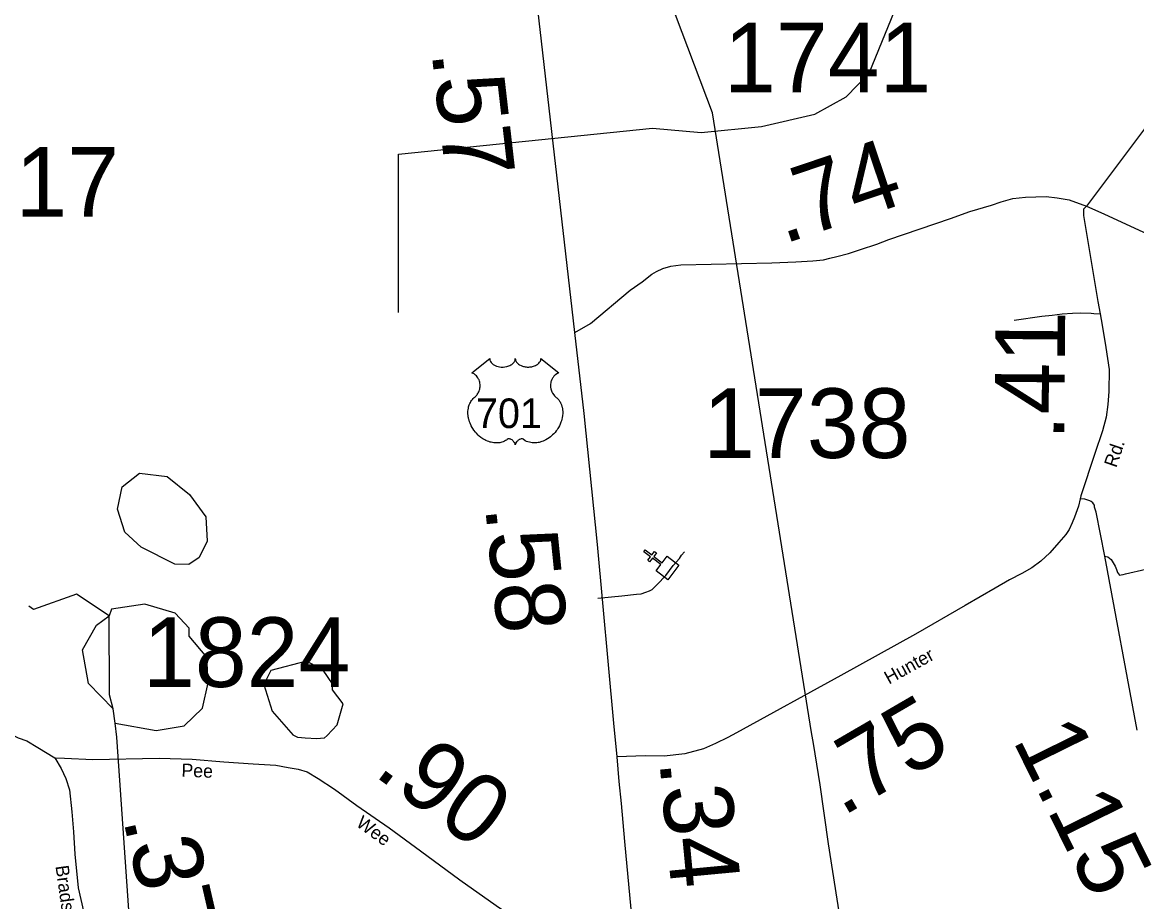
# Model space of a CAD drawing. Extents: x 2093524 to 2270757, y 289120 to 570408.
# Drawn here: x 2199098 to 2207093, y 499972 to 506284 of the extents above; entities that cross this region are included whole.
import ezdxf

# ---------------------------------------------------------------- set-up
doc = ezdxf.new("R2010")
doc.units = 0
for name, color, linetype in [('Exist Cultural Church CELL', 7, 'Continuous'), ('Exist Hydrographic Creek Single Shore', 7, 'Continuous'), ('Exist Hydrographic Misc Water Feature', 7, 'Continuous'), ('Exist Hydrographic Pond Under 1500 Sq Ft', 7, 'Continuous'), ('Exist Road Non-System Type 51', 7, 'Continuous'), ('Exist Road Primary US Attributed', 7, 'Continuous'), ('Exist Road Primary US Mileage Hundredths English Label', 7, 'Continuous'), ('Exist Road Primary US Shield CELL', 7, 'Continuous'), ('Exist Road Primary US Shield Number Label', 7, 'Continuous'), ('Exist Road Secondary Mileage Hundredths English Label', 7, 'Continuous'), ('Exist Road Secondary Type 51 Attributed', 7, 'Continuous'), ('Exist Road Secondary Type 51 Label', 7, 'Continuous'), ('Exist Road Secondary Type 51 Number Label', 7, 'Continuous'), ('Exist Utilities Telephone Line', 7, 'Continuous')]:
    doc.layers.add(name, color=color, linetype=linetype)

msp = doc.modelspace()

# ---------------------------------------------------------------- linework, layer by layer
at = {"layer": 'Exist Cultural Church CELL'}
msp.add_lwpolyline([(2203644.7, 502347.1), (2203679, 502392.5), (2203618.2, 502438.5), (2203598.9, 502412.9), (2203586.2, 502422.6), (2203605.5, 502448.1), (2203557.5, 502484.3), (2203567.2, 502497.1), (2203615.1, 502460.9), (2203634.4, 502486.4), (2203647.2, 502476.8), (2203627.9, 502451.2), (2203688.6, 502405.3), (2203723.5, 502451.3), (2203808.4, 502387.1), (2203729.7, 502282.9)], close=True, dxfattribs=at)
at = {"layer": 'Exist Hydrographic Creek Single Shore'}
msp.add_lwpolyline([(2199136, 496308.2), (2199218, 496519.8), (2199411, 497611.5), (2199434, 497893.1), (2199407.9, 497995.3), (2199422.9, 498211.5), (2199505.9, 498344.3), (2199812.9, 498521.9), (2199878.9, 498612.3), (2199920.3, 498723.2), (2199902.1, 498992), (2199922.9, 499049.3), (2199777, 501152.3)], dxfattribs=at)
at = {"layer": 'Exist Hydrographic Misc Water Feature'}
for p, q in [((2199749.9, 501357.1), (2199573, 501537.8)), ((2199763.9, 501254.1), (2199749.9, 501357.1)), ((2199777, 501152.3), (2199763.9, 501254.1))]:
    msp.add_line(p, q, dxfattribs=at)
for points in [[(2201796, 504202.4), (2201796, 505337.3), (2203619.1, 505523.7), (2203969.1, 505493.7), (2204402, 505537.5), (2204785, 505624.9), (2205009.1, 505748.4), (2205174, 505918.9), (2205403, 506485), (2205642.9, 506729.4), (2205975.9, 506857.3), (2206075, 506973.4), (2206181, 507256.6), (2206305.1, 507382), (2206637, 507519.6), (2207103.1, 507621.8), (2207386.1, 507622.7), (2207818.1, 507801), (2208193.2, 507803.3)], [(2199720, 502023.5), (2199486, 502179.1), (2199177.9, 502070.4), (2199145, 502094.1)], [(2200432, 501543.5), (2200421.9, 501727.3), (2200296, 501877.4), (2200295, 501936.5), (2200194.9, 502043.5), (2199978, 502106.9), (2199737, 502072.4), (2199720, 502023.5)], [(2199573, 501537.8), (2199529.9, 501781.3), (2199629, 501956.4), (2199720, 502023.5)], [(2199749.9, 501357.1), (2199723.9, 501456), (2199720, 502023.5)], [(2199763.9, 501254.1), (2200059, 501200), (2200258.9, 501235.3), (2200390.9, 501360.5), (2200432, 501543.5)]]:
    msp.add_lwpolyline(points, dxfattribs=at)
at = {"layer": 'Exist Hydrographic Pond Under 1500 Sq Ft'}
for points in [[(2200192, 502394.5), (2199949.9, 502517.4), (2199833, 502624.8), (2199780.9, 502789.9), (2199813.9, 502949.9), (2199938, 503049.1), (2200137.9, 503025.4), (2200297, 502894.3), (2200414.9, 502734.4), (2200424, 502560.4), (2200366.9, 502443.5), (2200291.9, 502392.5), (2200192, 502394.5)], [(2201137.9, 501699.8), (2200881, 501632.8), (2200831, 501532.1), (2200891.1, 501340.7), (2201042, 501167.1)], [(2201286, 501165.5), (2201358, 501242.7), (2201399, 501392.8), (2201322.9, 501492.8), (2201322.9, 501535.4), (2201256.1, 501635.1), (2201137.9, 501699.8)], [(2201286, 501165.5), (2201263, 501146), (2201209.9, 501141.2), (2201127.1, 501145.8), (2201074, 501150.7), (2201042, 501167.1)]]:
    msp.add_lwpolyline(points, dxfattribs=at)
at = {"layer": 'Exist Road Non-System Type 51'}
for points in [[(2206213.5, 504146.8), (2206413.1, 504173.9), (2206487.1, 504182.6), (2206559.1, 504191), (2206633.1, 504197.7), (2206690.8, 504197.9), (2206766.9, 504196.7), (2206786.8, 504194.6), (2206831, 504191.1)], [(2203226.6, 502150.9), (2203398.5, 502168.1), (2203504.4, 502180.7), (2203538.2, 502183), (2203572.2, 502193.1), (2203598, 502203.4), (2203615.9, 502213.6), (2203651.8, 502249.9), (2203715.4, 502314.2), (2203768.6, 502384.7), (2203812.3, 502435), (2203828.2, 502458.9), (2203848, 502483.1)], [(2206865, 502452), (2206886.9, 502448), (2206911.1, 502428.1), (2206925.4, 502404.2), (2206939.3, 502380.4), (2206947.7, 502356.6), (2206955.8, 502334.8), (2206961.9, 502326.8), (2206969.9, 502316.8), (2206981.7, 502318.8), (2206995.9, 502320.8), (2207013.7, 502325.1), (2207159.3, 502360.2)]]:
    msp.add_lwpolyline(points, dxfattribs=at)
at = {"layer": 'Exist Road Primary US Attributed'}
msp.add_line((2203062.6, 504058), (2202721.5, 507027.7), dxfattribs=at)
for points in [[(2203364.8, 501011.6), (2203342, 501254.1), (2203224.9, 502537), (2203129, 503476.8), (2203062.6, 504058)], [(2203530.7, 499236.4), (2203480, 499766.6), (2203419.6, 500405.2), (2203396.8, 500677.3), (2203379.8, 500834.7), (2203364.8, 501011.6)]]:
    msp.add_lwpolyline(points, dxfattribs=at)
at = {"layer": 'Exist Road Primary US Shield CELL'}
msp.add_lwpolyline([(2202451, 503871.1), (2202451.4, 503865.8), (2202452.7, 503859.5), (2202453.7, 503856.2), (2202456.6, 503850), (2202461.5, 503842.6), (2202468.3, 503835.4), (2202476, 503829.1), (2202481.1, 503825.8), (2202489.9, 503821.1), (2202499.8, 503816.9), (2202510.9, 503813.7), (2202522.2, 503811.4), (2202534.6, 503810), (2202546.8, 503809.8), (2202560.1, 503810.8), (2202574.6, 503813.6), (2202581.4, 503815.4), (2202588.9, 503818), (2202595.9, 503820.8), (2202603.6, 503824.9), (2202609.7, 503828.9), (2202614.6, 503832.4), (2202621.4, 503838.9), (2202626.8, 503845.7), (2202629.1, 503849.5), (2202631.1, 503853.1), (2202633.8, 503860.9), (2202634.5, 503864.3), (2202635.1, 503871.4), (2202635.5, 503865.4), (2202636.1, 503861.7), (2202637.1, 503858.1), (2202638.6, 503854.2), (2202641.4, 503848.7), (2202644.4, 503844.2), (2202650.1, 503837.4), (2202653.7, 503834.1), (2202657, 503831.4), (2202665.7, 503825.4), (2202675.9, 503820.2), (2202680.9, 503818), (2202686.1, 503816.2), (2202692.6, 503814.2), (2202699.4, 503812.6), (2202706.1, 503811.5), (2202712.9, 503810.5), (2202719.9, 503810), (2202725.6, 503809.8), (2202732.6, 503809.9), (2202739, 503810.3), (2202745.6, 503811), (2202752.9, 503812.3), (2202758.8, 503813.5), (2202766.5, 503815.6), (2202773.5, 503818.1), (2202779.7, 503820.8), (2202787.6, 503824.9), (2202794.1, 503829), (2202798.8, 503832.8), (2202804.4, 503837.9), (2202809.7, 503844.1), (2202812.9, 503848.6), (2202815.1, 503853.2), (2202817.1, 503858.1), (2202818.4, 503863.2), (2202819, 503867.7), (2202819.1, 503871.6), (2202947.7, 503769.1), (2202944.7, 503767.9), (2202937.7, 503764.5), (2202932.1, 503761.3), (2202923.3, 503755), (2202919.5, 503751.6), (2202915.7, 503748), (2202912.2, 503744.2), (2202909.1, 503740.7), (2202905.4, 503735.5), (2202902.1, 503730.3), (2202898.8, 503724.6), (2202896.4, 503719.7), (2202892.5, 503709.4), (2202890.6, 503702.8), (2202889.3, 503697.3), (2202887.8, 503685.8), (2202887.4, 503680.3), (2202887.4, 503674.9), (2202887.7, 503669.2), (2202888.3, 503663.8), (2202889.3, 503658.1), (2202890.2, 503653.1), (2202891.8, 503646.9), (2202894, 503639.8), (2202896.9, 503632.8), (2202902.7, 503621.7), (2202910.3, 503610.3), (2202915.7, 503603.9), (2202921, 503598.4), (2202928.9, 503591.7), (2202933.2, 503587.9), (2202938.2, 503583), (2202946.2, 503573.7), (2202949.5, 503569.2), (2202952.8, 503564.3), (2202955.8, 503559.2), (2202958.9, 503553.7), (2202961.3, 503549), (2202965.8, 503537.9), (2202969.1, 503527.2), (2202970.6, 503521.6), (2202973, 503509), (2202973.9, 503502.8), (2202974.9, 503490.4), (2202975, 503475.6), (2202973.8, 503461.4), (2202971.2, 503444.9), (2202969, 503435.1), (2202965.6, 503423.6), (2202962.3, 503413.6), (2202956.4, 503399), (2202951.2, 503388.3), (2202944.5, 503375.9), (2202939.8, 503368.3), (2202934.4, 503360.3), (2202927.7, 503351), (2202919.8, 503341.1), (2202910.3, 503330.7), (2202902.6, 503323), (2202892.6, 503314.1), (2202886.5, 503309.1), (2202877.9, 503302.5), (2202866, 503294.6), (2202854.3, 503287.9), (2202844.4, 503282.8), (2202835.6, 503279), (2202824.2, 503274.6), (2202805.2, 503269.4), (2202798.3, 503268), (2202790.1, 503266.7), (2202782.4, 503266), (2202775, 503265.5), (2202764.9, 503265.5), (2202755, 503266.3), (2202745.6, 503267.7), (2202735.8, 503269.7), (2202725.5, 503272.7), (2202716.2, 503276.4), (2202706.8, 503281), (2202690.9, 503291.1), (2202686.3, 503293.5), (2202683.7, 503294.2), (2202677.6, 503294.5), (2202671.8, 503293.3), (2202665.9, 503290.9), (2202662.3, 503289), (2202657.5, 503285.9), (2202653.9, 503283), (2202649.5, 503278.8), (2202646.5, 503275.3), (2202644.1, 503272.6), (2202639.7, 503265.5), (2202638.1, 503262.2), (2202636.4, 503257.8), (2202634.9, 503251.5), (2202632.9, 503259.5), (2202630.5, 503264.8), (2202627.8, 503269.4), (2202625, 503273.4), (2202620.5, 503278.6), (2202616.5, 503282.5), (2202611.6, 503286.4), (2202606.4, 503289.5), (2202602.3, 503291.7), (2202598.5, 503293.1), (2202593.9, 503294.2), (2202590.1, 503294.5), (2202587, 503294.5), (2202582.7, 503293.5), (2202576.9, 503289.3), (2202571.3, 503285.5), (2202565.3, 503281.8), (2202558.2, 503278), (2202553, 503275.6), (2202546.7, 503273.1), (2202539.4, 503270.7), (2202531.5, 503268.6), (2202523.4, 503267), (2202516.3, 503265.9), (2202508.6, 503265.2), (2202501.7, 503265), (2202494.5, 503265.1), (2202487.7, 503265.6), (2202479.9, 503266.3), (2202470.2, 503267.7), (2202462.1, 503269.6), (2202453.6, 503271.8), (2202444.9, 503274.6), (2202435.6, 503278.1), (2202423.9, 503283.2), (2202415.7, 503287.4), (2202402.9, 503294.8), (2202387.9, 503305.2), (2202376.5, 503314.4), (2202368.2, 503321.9), (2202356, 503334.4), (2202348.8, 503342.5), (2202337.5, 503357.1), (2202330.3, 503367.7), (2202325.6, 503375.4), (2202318.8, 503387.9), (2202315, 503395.7), (2202310.2, 503407.1), (2202306.3, 503417.5), (2202303.1, 503427.4), (2202301.4, 503433.7), (2202299, 503444.7), (2202297.5, 503452.5), (2202296.1, 503463.2), (2202295.3, 503474.6), (2202295.1, 503485), (2202295.4, 503493.6), (2202296.4, 503503.7), (2202298.1, 503514.5), (2202300.1, 503523.6), (2202302, 503530.3), (2202304.7, 503538.3), (2202308.3, 503547.2), (2202312.6, 503555.7), (2202316.7, 503562.8), (2202321.8, 503570.4), (2202326.8, 503576.8), (2202333.3, 503584), (2202340.2, 503590.5), (2202346.4, 503595.6), (2202353.9, 503602.9), (2202357.8, 503607.3), (2202362.4, 503613.5), (2202366.1, 503619.2), (2202369.1, 503624.3), (2202373, 503631.8), (2202375.4, 503637.4), (2202378.3, 503646.1), (2202379.8, 503652.1), (2202381.3, 503660), (2202382.3, 503667.3), (2202382.7, 503676.5), (2202382.5, 503684.1), (2202381.5, 503693), (2202379.8, 503701.5), (2202377.8, 503709), (2202374.6, 503717.5), (2202371.7, 503723.7), (2202366.8, 503732.2), (2202361.3, 503740), (2202355.6, 503746.4), (2202349.9, 503752.1), (2202344.5, 503756.3), (2202339.3, 503760), (2202332.7, 503764), (2202326.4, 503767.1), (2202322.5, 503768.7)], close=True, dxfattribs=at)
at = {"layer": 'Exist Road Secondary Type 51 Attributed'}
for points in [[(2207206.9, 505595), (2206734.2, 504964.7)], [(2203062.6, 504058), (2203175.5, 504122.5), (2203459.3, 504361.5), (2203545.9, 504422.6), (2203615.3, 504475.5), (2203647.4, 504496.4), (2203692.5, 504518), (2203749.7, 504532.8), (2203822.6, 504544.1), (2204475.7, 504558.8), (2204646.6, 504565.7), (2204768.9, 504571), (2204845.2, 504580.5), (2204891.1, 504591.2), (2204942.8, 504603.6), (2205024.6, 504624.3), (2205112.4, 504653), (2205228.3, 504691.7), (2205315.9, 504726.4), (2205756.8, 504875.3), (2205896.2, 504926.3), (2206051.9, 504971.4), (2206122, 504994.7), (2206205.2, 505018.9), (2206295.4, 505030.2), (2206443.5, 505034.4), (2206521.8, 505023.3), (2206607.7, 505009.4), (2206734.2, 504964.7)], [(2206734.2, 504964.7), (2206712.6, 504942.2), (2206712.6, 504898), (2206814.5, 504280.7), (2206831, 504191.1), (2206845.5, 504111.1), (2206872.4, 503949.2), (2206895.8, 503791.6), (2206894.6, 503633.6), (2206885.6, 503541.6), (2206874.2, 503449.6), (2206848.6, 503351.4), (2206793.9, 503189.2), (2206692, 502884.5), (2206688.3, 502864.6)], [(2206734.2, 504964.7), (2206857.5, 504910.1), (2207172.3, 504763.5)], [(2206688.3, 502864.6), (2206676.7, 502810.4), (2206647.3, 502732.3), (2206631.4, 502692.2), (2206607.8, 502644.2), (2206586, 502607.9), (2206534.4, 502549.5), (2206468.9, 502477), (2206405.4, 502416.7), (2206339.8, 502368.4), (2206268.2, 502327.9), (2206180.3, 502281.4), (2206078.8, 502222.5), (2205861.8, 502099.2), (2205507.3, 501892.8), (2204969.7, 501595.3), (2204220.8, 501183.9), (2204159.1, 501151.4), (2204071.3, 501106.9), (2203985.6, 501070.3), (2203850.1, 501033.6), (2203704.1, 501016.5), (2203566.7, 501019.9), (2203364.8, 501011.6)], [(2207097.4, 501203.6), (2206865, 502452), (2206802.8, 502767.5), (2206790.4, 502805.2), (2206790.4, 502819.3), (2206784.3, 502829.2), (2206778.2, 502835.2), (2206766.3, 502845), (2206756.2, 502849.1), (2206720.4, 502860.7), (2206688.3, 502864.6)], [(2197091.5, 502670.3), (2197181.4, 502654.7), (2197247.6, 502635.4), (2197307.8, 502609.9), (2197376.1, 502564.2), (2197446.5, 502508.7), (2197509.1, 502441.2), (2197571.5, 502349.7), (2197672.3, 502208.3), (2197783.4, 502053.2), (2197880.5, 501924), (2197961, 501816.4), (2198027.5, 501747.2), (2198104, 501683.7), (2198198.5, 501620.4), (2198286.7, 501555), (2198377.1, 501499.7), (2198461.5, 501454.1), (2198515.7, 501424.5), (2198573.8, 501395.1), (2199069.1, 501148.7), (2199131.3, 501127.1), (2199209.7, 501079.6), (2199331, 501004.5)], [(2199331, 501004.5), (2199375.6, 500928.9), (2199409.4, 500856), (2199435.4, 500776.2), (2199452.8, 500616.6), (2199464.9, 500473.9), (2199474.4, 500313), (2199498.5, 500072.1), (2199556, 499821.2), (2199596.7, 499636.5), (2199653.1, 499409.2), (2199691.3, 499320.8), (2199737.3, 499235.8), (2199768.5, 499186.3), (2199820.7, 499137)], [(2199331, 501004.5), (2199401.6, 501003.5), (2199604.5, 500993.9), (2200079.7, 501003.7), (2200315.7, 500995.4), (2200543.6, 500977), (2200753.9, 500962.3), (2200915.7, 500951.5), (2201005.9, 500935.9), (2201075.9, 500924.7), (2201142.1, 500905), (2201220.2, 500857.5), (2201336.7, 500780.4), (2201497.4, 500663.6), (2201730.3, 500503.2), (2201955.6, 500336.9), (2202236.8, 500128.9), (2202498.1, 499944.6), (2202698.8, 499808), (2202913.7, 499665.6), (2203114.6, 499525.1), (2203311.3, 499390.6), (2203403.9, 499331.1), (2203530.7, 499236.4)]]:
    msp.add_lwpolyline(points, dxfattribs=at)
at = {"layer": 'Exist Utilities Telephone Line'}
msp.add_lwpolyline([(2205908.5, 493836.6), (2205825.1, 494353.9), (2205751.7, 494847), (2205688.8, 495260.6), (2205609.3, 495761.7), (2205526.1, 496259), (2205469.3, 496648.5), (2205392, 497145.7), (2205316.7, 497623.1), (2205180.8, 498499.6), (2205105.6, 498972.8), (2205023.9, 499494), (2204944.7, 499991.5), (2204882.1, 500386.7), (2204823, 500810.4), (2204775.2, 501107.9), (2204759.8, 501186.9), (2204050, 505635.1), (2202858.8, 508793.4)], dxfattribs=at)

# ---------------------------------------------------------------- texts
at = {"layer": 'Exist Road Primary US Mileage Hundredths English Label'}
for s, rotation, p in [('.57', 276.55191, (2202033.4, 506070.1)), ('.58', 275.82869, (2202417.7, 502806.2)), ('.34', 275.40218, (2203668, 500981.2))]:
    msp.add_text(s, height=500, rotation=rotation, dxfattribs=at).set_placement(p)
at = {"layer": 'Exist Road Primary US Shield Number Label'}
msp.add_text('701', height=212.5, dxfattribs=at).set_placement((2202352.2, 503371.8))
at = {"layer": 'Exist Road Secondary Mileage Hundredths English Label'}
for s, rotation, p in [('.74', 18.66335, (2204559.6, 504691.2)), ('.41', 89.56358, (2206573.5, 503281.9)), ('.75', 30.21385, (2204980.3, 500580.3)), ('1.15', 296.24126, (2206199.5, 501134.6)), ('.90', 323.57673, (2201609.6, 500885.6)), ('.37', 282.91633, (2199819.6, 500564.1))]:
    msp.add_text(s, height=500, rotation=rotation, dxfattribs=at).set_placement(p)
at = {"layer": 'Exist Road Secondary Type 51 Label'}
for s, rotation, p in [('Rd.', 71.35155, (2206946.7, 503083)), ('Hunter', 28.95848, (2205315.5, 501530.5)), ('Pee', 357.97448, (2200238.3, 500869.3)), ('Wee', 324.00513, (2201486.2, 500520.3)), ('Bradshaw', 278.05953, (2199335.3, 500227.3))]:
    msp.add_text(s, height=95, rotation=rotation, dxfattribs=at).set_placement(p)
at = {"layer": 'Exist Road Secondary Type 51 Number Label'}
for s, p in [('1741', (2204132.7, 505782.1)), ('1817', (2198305.3, 504888.4)), ('1738', (2203983, 503157.1)), ('1824', (2199963.8, 501513.5))]:
    msp.add_text(s, height=500, dxfattribs=at).set_placement(p)

doc.saveas('drawing.dxf')
